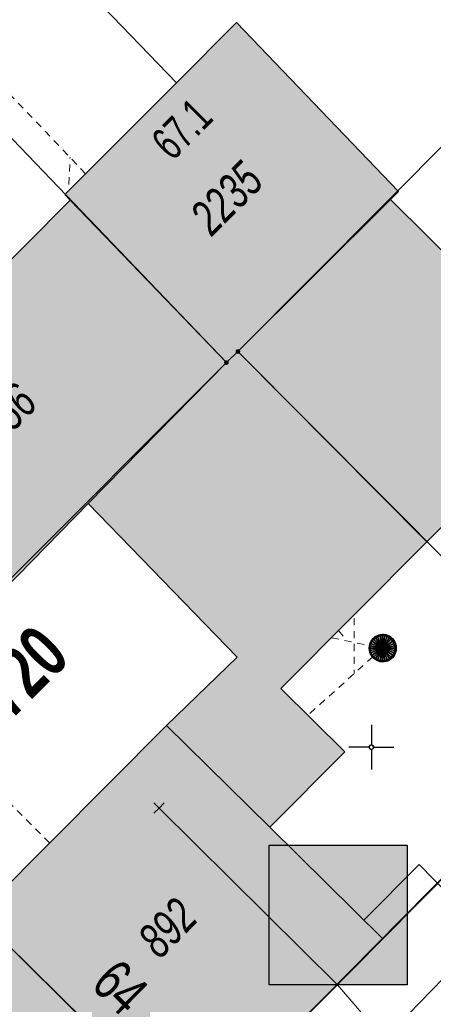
# Model space of a CAD drawing. Header units: metres. Extents: x 2695560 to 2696939, y 1260491 to 1262050.
# Tile 381 of 656: x 2695841 to 2695853, y 1261068 to 1261095. Entities that reach past the tile are written whole.
import ezdxf

# ---------------------------------------------------------------- set-up
doc = ezdxf.new("R2010")
doc.units = ezdxf.units.M
doc.linetypes.add('AUSGEZOGEN', pattern=[0])
doc.linetypes.add('VERDECKT2_S2', pattern=[0.36, 0.2, -0.16])
for name, color, linetype in [('XR$1$AV_Gebäudeflächen (BB)', 7, 'AUSGEZOGEN'), ('XR$1$AV_Grenzpunkte', 7, 'AUSGEZOGEN'), ('XR$1$AV_Grundstück-Nr.', 7, 'AUSGEZOGEN'), ('XR$1$AV_Haus-Nr.', 7, 'AUSGEZOGEN'), ('XR$1$AV_Koordinatennetzpunkte', 7, 'AUSGEZOGEN'), ('XR$1$AV_Linien (BB)', 7, 'AUSGEZOGEN'), ('XR$1$AV_Linien (EO)', 7, 'AUSGEZOGEN'), ('XR$1$AV_Versicherung-Nr.', 7, 'AUSGEZOGEN'), ('XR$1$AW_LK_Schachtdeckel', 24, 'AUSGEZOGEN'), ('XR$1$Liegenschaftsgrenzen', 7, 'AUSGEZOGEN'), ('XR$1$PFAV', 255, 'AUSGEZOGEN'), ('XR$1$PFAW', 255, 'AUSGEZOGEN')]:
    doc.layers.add(name, color=color, linetype=linetype)
for name, color, linetype, lineweight in [('XR$2$ABW-Linie-R-ungenau', 4, 'VERDECKT2_S2', 18), ('XR$2$ABW-Punkt', 6, 'AUSGEZOGEN', 18), ('XR$2$KOM-Linie-U-genau', 91, 'AUSGEZOGEN', 18), ('XR$2$KOM-Punkt-U', 91, 'AUSGEZOGEN', 18), ('XR$2$WAS-Linie-ungenau', 5, 'VERDECKT2_S2', 18)]:
    doc.layers.add(name, color=color, linetype=linetype, lineweight=lineweight)
doc.styles.add('ARIAL', font='arial.ttf')

# ---------------------------------------------------------------- blocks, each defined once
blk = doc.blocks.new('BWAV20')
at = {"true_color": 0x000000, "transparency": 33554687}
blk.add_hatch(color=18, dxfattribs=at).paths.add_polyline_path([(0.167, 0), (0.163, 0.034), (0.153, 0.066), (0.137, 0.095), (0.115, 0.121), (0.088, 0.141), (0.058, 0.156), (0.025, 0.165), (-0.008, 0.166), (-0.042, 0.161), (-0.073, 0.15), (-0.102, 0.132), (-0.126, 0.109), (-0.146, 0.081), (-0.159, 0.05), (-0.166, 0.017), (-0.166, -0.017), (-0.159, -0.05), (-0.146, -0.081), (-0.126, -0.109), (-0.102, -0.132), (-0.073, -0.15), (-0.042, -0.161), (-0.008, -0.166), (0.025, -0.165), (0.058, -0.156), (0.088, -0.141), (0.115, -0.121), (0.137, -0.095), (0.153, -0.066), (0.163, -0.034)])
at = {"layer": 'XR$1$PFAV', "transparency": 33554687}
blk.add_hatch(color=7, dxfattribs=at).paths.add_polyline_path([(0.5, 0), (0.49, 0.101), (0.459, 0.197), (0.41, 0.286), (0.344, 0.362), (0.264, 0.424), (0.174, 0.469), (0.076, 0.494), (-0.025, 0.499), (-0.125, 0.484), (-0.22, 0.449), (-0.306, 0.395), (-0.379, 0.326), (-0.437, 0.243), (-0.477, 0.15), (-0.497, 0.051), (-0.497, -0.051), (-0.477, -0.15), (-0.437, -0.243), (-0.379, -0.326), (-0.306, -0.395), (-0.22, -0.449), (-0.125, -0.484), (-0.025, -0.499), (0.076, -0.494), (0.174, -0.469), (0.264, -0.424), (0.344, -0.362), (0.41, -0.286), (0.459, -0.197), (0.49, -0.101)])
blk = doc.blocks.new('BAV2041')
at = {"color": 7, "transparency": 33554687}
for p, q in [((0, 0.5), (0, 0.05)), ((-0.05, 0), (-0.5, 0)), ((0.05, 0), (0.5, 0)), ((0, -0.05), (0, -0.5))]:
    blk.add_line(p, q, dxfattribs=at)
blk.add_circle((0, 0), 0.05, dxfattribs=at)
for start, end in [(90, 270), (270, 90)]:
    blk.add_arc((0, 0), 0.05, start, end, dxfattribs=at)
blk = doc.blocks.new('BAW2088')
at = {"layer": 'XR$1$PFAW', "transparency": 33554687}
blk.add_hatch(color=253, dxfattribs=at).paths.add_polyline_path([(0.51, 0), (0.5, 0.101), (0.47, 0.197), (0.421, 0.286), (0.355, 0.362), (0.275, 0.424), (0.184, 0.469), (0.086, 0.494), (-0.015, 0.499), (-0.115, 0.484), (-0.21, 0.449), (-0.296, 0.395), (-0.369, 0.326), (-0.427, 0.243), (-0.467, 0.15), (-0.487, 0.051), (-0.487, -0.051), (-0.467, -0.15), (-0.427, -0.243), (-0.369, -0.326), (-0.296, -0.395), (-0.21, -0.449), (-0.115, -0.484), (-0.015, -0.499), (0.086, -0.494), (0.184, -0.469), (0.275, -0.424), (0.355, -0.362), (0.421, -0.286), (0.47, -0.197), (0.5, -0.101)])
at = {"transparency": 33554687}
for start, end in [(91.1948, 268.8052), (268.8052, 91.1948)]:
    blk.add_arc((0.01, 0), 0.5, start, end, dxfattribs=at)
at = {"layer": 'XR$1$PFAW', "transparency": 33554687}
blk.add_circle((0.01, 0), 0.5, dxfattribs=at)
blk = doc.blocks.new('KOM-UNBEKANNT-U')
at = {"layer": 'XR$2$KOM-Punkt-U', "linetype": 'AUSGEZOGEN', "lineweight": 20, "transparency": 33554687}
for p, q in [((0, 0, 2500), (-141, 141, 2500)), ((-141, -141, 2500), (0, 0, 2500)), ((0, 0, 2500), (141, 141, 2500)), ((141, -141, 2500), (0, 0, 2500))]:
    blk.add_line(p, q, dxfattribs=at)
blk = doc.blocks.new('ABW-SCHLAMMSAMMLER_RUND')
at = {"layer": 'XR$2$ABW-Punkt', "linetype": 'AUSGEZOGEN', "lineweight": 13, "transparency": 33554687}
for p, q in [((-70, 75, 2500), (70, 75, 2500)), ((-70, -75, 2500), (70, -75, 2500))]:
    blk.add_line(p, q, dxfattribs=at)
blk.add_polyline3d([(90, 0, 2500), (0, 0, 2500), (-90, 0, 2500)], dxfattribs=at)
at = {"layer": 'XR$2$ABW-Punkt', "linetype": 'AUSGEZOGEN', "lineweight": 25, "transparency": 33554687}
for points in [[(-147, 29, 2500), (0, 0, 2500), (-150, 0, 2500)], [(-147, 29), (0, 0), (-150, 0)], [(-147, 29, 2500), (-147, 29), (-150, 0), (-150, 0, 2500)], [(-150, 0, 2500), (0, 0, 2500), (-147, -29, 2500)], [(-150, 0), (0, 0), (-147, -29)], [(-139, 57, 2500), (0, 0, 2500), (-147, 29, 2500)], [(-139, 57), (0, 0), (-147, 29)], [(-139, 57, 2500), (-139, 57), (-147, 29), (-147, 29, 2500)], [(-147, -29, 2500), (0, 0, 2500), (-139, -57, 2500)], [(-147, -29), (0, 0), (-139, -57)], [(-125, 83, 2500), (0, 0, 2500), (-139, 57, 2500)], [(-125, 83), (0, 0), (-139, 57)], [(-125, 83, 2500), (-125, 83), (-139, 57), (-139, 57, 2500)], [(-139, -57, 2500), (0, 0, 2500), (-125, -83, 2500)], [(-139, -57), (0, 0), (-125, -83)], [(-106, 106, 2500), (0, 0, 2500), (-125, 83, 2500)], [(-106, 106), (0, 0), (-125, 83)], [(-106, 106, 2500), (-106, 106), (-125, 83), (-125, 83, 2500)], [(-125, -83, 2500), (0, 0, 2500), (-106, -106, 2500)], [(-125, -83), (0, 0), (-106, -106)], [(-83, 125, 2500), (0, 0, 2500), (-106, 106, 2500)], [(-83, 125), (0, 0), (-106, 106)], [(-83, 125, 2500), (-83, 125), (-106, 106), (-106, 106, 2500)], [(-106, -106, 2500), (0, 0, 2500), (-83, -125, 2500)], [(-106, -106), (0, 0), (-83, -125)], [(-57, 139, 2500), (0, 0, 2500), (-83, 125, 2500)], [(-57, 139), (0, 0), (-83, 125)], [(-57, 139, 2500), (-57, 139), (-83, 125), (-83, 125, 2500)], [(-83, -125, 2500), (0, 0, 2500), (-57, -139, 2500)], [(-83, -125), (0, 0), (-57, -139)], [(-29, 147, 2500), (0, 0, 2500), (-57, 139, 2500)], [(-29, 147), (0, 0), (-57, 139)], [(-29, 147, 2500), (-29, 147), (-57, 139), (-57, 139, 2500)], [(-57, -139, 2500), (0, 0, 2500), (-29, -147, 2500)], [(-57, -139), (0, 0), (-29, -147)], [(0, 150, 2500), (0, 0, 2500), (-29, 147, 2500)], [(0, 150), (0, 0), (-29, 147)], [(0, 150, 2500), (0, 150), (-29, 147), (-29, 147, 2500)], [(-29, -147, 2500), (0, 0, 2500), (0, -150, 2500)], [(-29, -147), (0, 0), (0, -150)], [(29, 147, 2500), (0, 0, 2500), (0, 150, 2500)], [(29, 147), (0, 0), (0, 150)], [(29, 147, 2500), (29, 147), (0, 150), (0, 150, 2500)], [(57, 139, 2500), (0, 0, 2500), (29, 147, 2500)], [(57, 139), (0, 0), (29, 147)], [(83, 125, 2500), (0, 0, 2500), (57, 139, 2500)], [(83, 125), (0, 0), (57, 139)], [(106, 106, 2500), (0, 0, 2500), (83, 125, 2500)], [(106, 106), (0, 0), (83, 125)], [(125, 83, 2500), (0, 0, 2500), (106, 106, 2500)], [(125, 83), (0, 0), (106, 106)], [(139, 57, 2500), (0, 0, 2500), (125, 83, 2500)], [(139, 57), (0, 0), (125, 83)], [(147, 29, 2500), (0, 0, 2500), (139, 57, 2500)], [(147, 29), (0, 0), (139, 57)], [(150, 0, 2500), (0, 0, 2500), (147, 29, 2500)], [(150, 0), (0, 0), (147, 29)], [(0, -150, 2500), (0, 0, 2500), (29, -147, 2500)], [(29, -147, 2500), (0, 0, 2500), (57, -139, 2500)], [(57, -139, 2500), (0, 0, 2500), (83, -125, 2500)], [(83, -125, 2500), (0, 0, 2500), (106, -106, 2500)], [(106, -106, 2500), (0, 0, 2500), (125, -83, 2500)], [(125, -83, 2500), (0, 0, 2500), (139, -57, 2500)], [(139, -57, 2500), (0, 0, 2500), (147, -29, 2500)], [(147, -29, 2500), (0, 0, 2500), (150, 0, 2500)], [(0, -150), (0, 0), (29, -147)], [(29, -147), (0, 0), (57, -139)], [(57, -139), (0, 0), (83, -125)], [(83, -125), (0, 0), (106, -106)], [(106, -106), (0, 0), (125, -83)], [(125, -83), (0, 0), (139, -57)], [(139, -57), (0, 0), (147, -29)], [(147, -29), (0, 0), (150, 0)], [(57, 139, 2500), (57, 139), (29, 147), (29, 147, 2500)], [(83, 125, 2500), (83, 125), (57, 139), (57, 139, 2500)], [(106, 106, 2500), (106, 106), (83, 125), (83, 125, 2500)], [(125, 83, 2500), (125, 83), (106, 106), (106, 106, 2500)], [(139, 57, 2500), (139, 57), (125, 83), (125, 83, 2500)], [(147, 29, 2500), (147, 29), (139, 57), (139, 57, 2500)], [(150, 0, 2500), (150, 0), (147, 29), (147, 29, 2500)], [(-150, 0, 2500), (-150, 0), (-147, -29), (-147, -29, 2500)], [(-147, -29, 2500), (-147, -29), (-139, -57), (-139, -57, 2500)], [(-139, -57, 2500), (-139, -57), (-125, -83), (-125, -83, 2500)], [(-125, -83, 2500), (-125, -83), (-106, -106), (-106, -106, 2500)], [(-106, -106, 2500), (-106, -106), (-83, -125), (-83, -125, 2500)], [(-83, -125, 2500), (-83, -125), (-57, -139), (-57, -139, 2500)], [(-57, -139, 2500), (-57, -139), (-29, -147), (-29, -147, 2500)], [(-29, -147, 2500), (-29, -147), (0, -150), (0, -150, 2500)], [(0, -150, 2500), (0, -150), (29, -147), (29, -147, 2500)], [(29, -147, 2500), (29, -147), (57, -139), (57, -139, 2500)], [(57, -139, 2500), (57, -139), (83, -125), (83, -125, 2500)], [(83, -125, 2500), (83, -125), (106, -106), (106, -106, 2500)], [(106, -106, 2500), (106, -106), (125, -83), (125, -83, 2500)], [(125, -83, 2500), (125, -83), (139, -57), (139, -57, 2500)], [(139, -57, 2500), (139, -57), (147, -29), (147, -29, 2500)], [(147, -29, 2500), (147, -29), (150, 0), (150, 0, 2500)]]:
    blk.add_3dface(points, dxfattribs=at)
blk = doc.blocks.new('ABW-DECKEL')
at = {"layer": 'XR$2$ABW-Punkt', "linetype": 'AUSGEZOGEN', "lineweight": 25, "transparency": 33554687}
for points in [[(-194, 291, 2500), (0, 0, 2500), (-247, 247, 2500)], [(-194, 291), (0, 0), (-247, 247)], [(-194, 291, 2500), (-194, 291), (-247, 247), (-247, 247, 2500)], [(-134, 323, 2500), (0, 0, 2500), (-194, 291, 2500)], [(-134, 323), (0, 0), (-194, 291)], [(-134, 323, 2500), (-134, 323), (-194, 291), (-194, 291, 2500)], [(-68, 343, 2500), (0, 0, 2500), (-134, 323, 2500)], [(-68, 343), (0, 0), (-134, 323)], [(-68, 343, 2500), (-68, 343), (-134, 323), (-134, 323, 2500)], [(0, 350, 2500), (0, 0, 2500), (-68, 343, 2500)], [(0, 350), (0, 0), (-68, 343)], [(0, 350, 2500), (0, 350), (-68, 343), (-68, 343, 2500)], [(68, 343, 2500), (0, 0, 2500), (0, 350, 2500)], [(68, 343), (0, 0), (0, 350)], [(68, 343, 2500), (68, 343), (0, 350), (0, 350, 2500)], [(134, 323, 2500), (0, 0, 2500), (68, 343, 2500)], [(134, 323), (0, 0), (68, 343)], [(194, 291, 2500), (0, 0, 2500), (134, 323, 2500)], [(194, 291), (0, 0), (134, 323)], [(247, 247, 2500), (0, 0, 2500), (194, 291, 2500)], [(247, 247), (0, 0), (194, 291)], [(134, 323, 2500), (134, 323), (68, 343), (68, 343, 2500)], [(194, 291, 2500), (194, 291), (134, 323), (134, 323, 2500)], [(247, 247, 2500), (247, 247), (194, 291), (194, 291, 2500)], [(-343, 68, 2500), (0, 0, 2500), (-350, 0, 2500)], [(-343, 68), (0, 0), (-350, 0)], [(-343, 68, 2500), (-343, 68), (-350, 0), (-350, 0, 2500)], [(-350, 0, 2500), (0, 0, 2500), (-343, -68, 2500)], [(-350, 0), (0, 0), (-343, -68)], [(-323, 134, 2500), (0, 0, 2500), (-343, 68, 2500)], [(-323, 134), (0, 0), (-343, 68)], [(-323, 134, 2500), (-323, 134), (-343, 68), (-343, 68, 2500)], [(-343, -68, 2500), (0, 0, 2500), (-323, -134, 2500)], [(-343, -68), (0, 0), (-323, -134)], [(-291, 194, 2500), (0, 0, 2500), (-323, 134, 2500)], [(-291, 194), (0, 0), (-323, 134)], [(-291, 194, 2500), (-291, 194), (-323, 134), (-323, 134, 2500)], [(-323, -134, 2500), (0, 0, 2500), (-291, -194, 2500)], [(-323, -134), (0, 0), (-291, -194)], [(-247, 247, 2500), (0, 0, 2500), (-291, 194, 2500)], [(-247, 247), (0, 0), (-291, 194)], [(-247, 247, 2500), (-247, 247), (-291, 194), (-291, 194, 2500)], [(-291, -194, 2500), (0, 0, 2500), (-247, -247, 2500)], [(-291, -194), (0, 0), (-247, -247)], [(-247, -247, 2500), (0, 0, 2500), (-194, -291, 2500)], [(-247, -247), (0, 0), (-194, -291)], [(-194, -291, 2500), (0, 0, 2500), (-134, -323, 2500)], [(-194, -291), (0, 0), (-134, -323)], [(-134, -323, 2500), (0, 0, 2500), (-68, -343, 2500)], [(-134, -323), (0, 0), (-68, -343)], [(-68, -343, 2500), (0, 0, 2500), (0, -350, 2500)], [(-68, -343), (0, 0), (0, -350)], [(291, 194, 2500), (0, 0, 2500), (247, 247, 2500)], [(291, 194), (0, 0), (247, 247)], [(323, 134, 2500), (0, 0, 2500), (291, 194, 2500)], [(323, 134), (0, 0), (291, 194)], [(343, 68, 2500), (0, 0, 2500), (323, 134, 2500)], [(343, 68), (0, 0), (323, 134)], [(350, 0, 2500), (0, 0, 2500), (343, 68, 2500)], [(350, 0), (0, 0), (343, 68)], [(0, -350, 2500), (0, 0, 2500), (68, -343, 2500)], [(68, -343, 2500), (0, 0, 2500), (134, -323, 2500)], [(134, -323, 2500), (0, 0, 2500), (194, -291, 2500)], [(194, -291, 2500), (0, 0, 2500), (247, -247, 2500)], [(247, -247, 2500), (0, 0, 2500), (291, -194, 2500)], [(291, -194, 2500), (0, 0, 2500), (323, -134, 2500)], [(323, -134, 2500), (0, 0, 2500), (343, -68, 2500)], [(343, -68, 2500), (0, 0, 2500), (350, 0, 2500)], [(0, -350), (0, 0), (68, -343)], [(68, -343), (0, 0), (134, -323)], [(134, -323), (0, 0), (194, -291)], [(194, -291), (0, 0), (247, -247)], [(247, -247), (0, 0), (291, -194)], [(291, -194), (0, 0), (323, -134)], [(323, -134), (0, 0), (343, -68)], [(343, -68), (0, 0), (350, 0)], [(291, 194, 2500), (291, 194), (247, 247), (247, 247, 2500)], [(323, 134, 2500), (323, 134), (291, 194), (291, 194, 2500)], [(343, 68, 2500), (343, 68), (323, 134), (323, 134, 2500)], [(350, 0, 2500), (350, 0), (343, 68), (343, 68, 2500)], [(-350, 0, 2500), (-350, 0), (-343, -68), (-343, -68, 2500)], [(-343, -68, 2500), (-343, -68), (-323, -134), (-323, -134, 2500)], [(-323, -134, 2500), (-323, -134), (-291, -194), (-291, -194, 2500)], [(-291, -194, 2500), (-291, -194), (-247, -247), (-247, -247, 2500)], [(-247, -247, 2500), (-247, -247), (-194, -291), (-194, -291, 2500)], [(194, -291, 2500), (194, -291), (247, -247), (247, -247, 2500)], [(247, -247, 2500), (247, -247), (291, -194), (291, -194, 2500)], [(291, -194, 2500), (291, -194), (323, -134), (323, -134, 2500)], [(323, -134, 2500), (323, -134), (343, -68), (343, -68, 2500)], [(343, -68, 2500), (343, -68), (350, 0), (350, 0, 2500)], [(-194, -291, 2500), (-194, -291), (-134, -323), (-134, -323, 2500)], [(-134, -323, 2500), (-134, -323), (-68, -343), (-68, -343, 2500)], [(-68, -343, 2500), (-68, -343), (0, -350), (0, -350, 2500)], [(0, -350, 2500), (0, -350), (68, -343), (68, -343, 2500)], [(68, -343, 2500), (68, -343), (134, -323), (134, -323, 2500)], [(134, -323, 2500), (134, -323), (194, -291), (194, -291, 2500)]]:
    blk.add_3dface(points, dxfattribs=at)

msp = doc.modelspace()

# ---------------------------------------------------------------- hatches: boundary and pattern name
at = {"transparency": 33554687}
msp.add_hatch(color=7, dxfattribs=at).paths.add_polyline_path([(2695848.118, 1261072.08), (2695848.118, 1261068.179), (2695851.967, 1261068.179), (2695851.967, 1261072.08)])
at = {"layer": 'XR$1$AV_Gebäudeflächen (BB)', "true_color": 0xd2d2d2, "transparency": 33554687}
for points in [[(2695846.93, 1261085.54), (2695847.25, 1261085.85), (2695851.505, 1261090.093), (2695851.725, 1261090.312), (2695847.21, 1261095.026), (2695845.534, 1261093.343), (2695842.43, 1261090.227), (2695842.575, 1261090.076)], [(2695847.25, 1261085.85), (2695852.519, 1261080.544), (2695856.626, 1261084.679), (2695858.416, 1261082.902), (2695860.444, 1261084.944), (2695863.516, 1261081.836), (2695868.765, 1261087.09), (2695862.815, 1261093.1), (2695862.781, 1261093.065), (2695862.438, 1261093.401), (2695862.018, 1261092.973), (2695862.36, 1261092.636), (2695857.582, 1261087.838), (2695855.742, 1261085.89), (2695851.505, 1261090.093)], [(2695843.081, 1261081.608), (2695846.93, 1261085.54), (2695842.575, 1261090.076), (2695835.078, 1261082.523), (2695834.669, 1261082.948), (2695832.226, 1261080.485), (2695834.56, 1261078.04), (2695837.01, 1261080.51), (2695839.555, 1261078.007)], [(2695839.99, 1261070.12), (2695846.03, 1261064.16), (2695851.29, 1261069.464), (2695848.137, 1261072.576), (2695850.228, 1261074.682), (2695848.45, 1261076.448), (2695852.519, 1261080.544), (2695847.25, 1261085.85), (2695846.93, 1261085.54), (2695843.081, 1261081.608), (2695847.229, 1261077.319), (2695845.26, 1261075.415), (2695840.415, 1261070.543), (2695840.063, 1261070.897), (2695839.673, 1261070.51), (2695840.025, 1261070.155)], [(2695846.03, 1261064.16), (2695839.99, 1261070.12), (2695834.751, 1261064.857), (2695840.815, 1261058.899)]]:
    msp.add_hatch(color=254, dxfattribs=at).paths.add_polyline_path(points)

# ---------------------------------------------------------------- linework, layer by layer
at = {"color": 24, "lineweight": -3, "transparency": 33554687}
msp.add_lwpolyline([(2695848.118, 1261072.08), (2695851.967, 1261072.08), (2695851.967, 1261068.179), (2695848.118, 1261068.179), (2695848.118, 1261072.08)], close=True, dxfattribs=at)
at = {"layer": 'XR$1$AV_Linien (BB)', "color": 7, "linetype": 'AUSGEZOGEN', "transparency": 33554687}
for p, q in [((2695840.747, 1261098.335), (2695845.534, 1261093.343)), ((2695842.575, 1261090.076), (2695846.93, 1261085.54)), ((2695851.505, 1261090.093), (2695847.25, 1261085.85)), ((2695846.93, 1261085.54), (2695847.25, 1261085.85)), ((2695847.25, 1261085.85), (2695852.519, 1261080.544)), ((2695843.081, 1261081.608), (2695846.93, 1261085.54)), ((2695851.29, 1261069.464), (2695863.516, 1261081.836)), ((2695839.99, 1261070.12), (2695846.03, 1261064.16)), ((2695851.29, 1261069.464), (2695846.03, 1261064.16))]:
    msp.add_line(p, q, dxfattribs=at)
for points in [[(2695845.534, 1261093.343), (2695847.21, 1261095.026), (2695851.725, 1261090.312), (2695851.505, 1261090.093)], [(2695842.575, 1261090.076), (2695842.43, 1261090.227), (2695845.534, 1261093.343)], [(2695851.505, 1261090.093), (2695855.742, 1261085.89), (2695857.582, 1261087.838), (2695862.36, 1261092.636), (2695862.018, 1261092.973), (2695862.438, 1261093.401), (2695862.781, 1261093.065), (2695862.815, 1261093.1)], [(2695832.226, 1261080.485), (2695834.669, 1261082.948), (2695835.078, 1261082.523), (2695842.575, 1261090.076)], [(2695863.516, 1261081.836), (2695860.444, 1261084.944), (2695858.416, 1261082.902), (2695856.626, 1261084.679), (2695852.519, 1261080.544)], [(2695843.081, 1261081.608), (2695839.555, 1261078.007), (2695837.01, 1261080.51), (2695834.56, 1261078.04)], [(2695839.99, 1261070.12), (2695840.025, 1261070.155), (2695839.673, 1261070.51), (2695840.063, 1261070.897), (2695840.415, 1261070.543), (2695845.26, 1261075.415), (2695847.229, 1261077.319), (2695843.081, 1261081.608)], [(2695852.519, 1261080.544), (2695848.45, 1261076.448), (2695850.228, 1261074.682), (2695848.137, 1261072.576), (2695851.29, 1261069.464)]]:
    msp.add_lwpolyline(points, dxfattribs=at)
at = {"layer": 'XR$1$AV_Linien (EO)', "color": 7, "linetype": 'AUSGEZOGEN', "transparency": 33554687}
msp.add_line((2695845.26, 1261075.415), (2695848.137, 1261072.576), dxfattribs=at)
at = {"layer": 'XR$1$Liegenschaftsgrenzen', "color": 7, "linetype": 'AUSGEZOGEN', "transparency": 33554687}
for p, q in [((2695846.93, 1261085.54), (2695829.98, 1261103.24)), ((2695847.25, 1261085.85), (2695858.65, 1261097.33)), ((2695847.25, 1261085.85), (2695846.93, 1261085.54)), ((2695857.37, 1261075.66), (2695847.25, 1261085.85)), ((2695839.46, 1261078.06), (2695846.93, 1261085.54)), ((2695857.37, 1261075.66), (2695846.03, 1261064.16))]:
    msp.add_line(p, q, dxfattribs=at)
msp.add_lwpolyline([(2695835.7, 1261074.28), (2695839.99, 1261070.12), (2695846.03, 1261064.16)], dxfattribs=at)
at = {"layer": 'XR$2$ABW-Linie-R-ungenau', "linetype": 'VERDECKT2_S2', "transparency": 33554687}
for p, q in [((2695843.005, 1261090.811), (2695836.872, 1261097.249)), ((2695842.54, 1261090.511), (2695842.572, 1261091.27)), ((2695850.485, 1261078.412), (2695850.492, 1261076.865)), ((2695850.058, 1261078.059), (2695850.285, 1261077.782)), ((2695849.868, 1261077.861), (2695851.278, 1261077.573)), ((2695851.278, 1261077.573), (2695849.2, 1261075.702))]:
    msp.add_line(p, q, dxfattribs=at)
at = {"layer": 'XR$2$KOM-Linie-U-genau', "linetype": 'AUSGEZOGEN', "transparency": 33554687}
for p, q in [((2695850.023, 1261068.185), (2695845.052, 1261073.114)), ((2695853.775, 1261069.191), (2695851.32, 1261066.663)), ((2695850.477, 1261067.652), (2695850.023, 1261068.185)), ((2695851.32, 1261066.663), (2695850.477, 1261067.652))]:
    msp.add_line(p, q, dxfattribs=at)
msp.add_lwpolyline([(2695853.546, 1261070.265), (2695852.299, 1261071.534), (2695850.762, 1261069.984)], dxfattribs=at)
at = {"layer": 'XR$2$WAS-Linie-ungenau', "linetype": 'VERDECKT2_S2', "transparency": 33554687}
msp.add_lwpolyline([(2695842.002, 1261072.138), (2695839.464, 1261074.688), (2695837.871, 1261073.201)], dxfattribs=at)

# ---------------------------------------------------------------- block references
at = {"layer": 'XR$1$AV_Grenzpunkte', "color": 7, "linetype": 'AUSGEZOGEN', "lineweight": -3, "transparency": 33554687, "xscale": 0.3899999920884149, "yscale": 0.3899999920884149}
for p in [(2695847.25, 1261085.85), (2695846.93, 1261085.54)]:
    msp.add_blockref('BWAV20', p, dxfattribs=at)
at = {"layer": 'XR$1$AV_Koordinatennetzpunkte', "color": 7, "linetype": 'AUSGEZOGEN', "lineweight": -3, "transparency": 33554687, "xscale": 1.25, "yscale": 1.25}
msp.add_blockref('BAV2041', (2695850.97, 1261074.81), dxfattribs=at)
at = {"layer": 'XR$1$AW_LK_Schachtdeckel', "color": 24, "linetype": 'AUSGEZOGEN', "lineweight": -3, "transparency": 33554687, "xscale": 0.7578193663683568, "yscale": 0.7578193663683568}
msp.add_blockref('BAW2088', (2695851.278, 1261077.574), dxfattribs=at)
at = {"layer": 'XR$2$ABW-Punkt', "color": 6, "linetype": 'AUSGEZOGEN', "lineweight": 18, "transparency": 33554687, "xscale": 0.001, "yscale": 0.001, "zscale": 0.001, "rotation": 360}
for name in ['ABW-DECKEL', 'ABW-SCHLAMMSAMMLER_RUND']:
    msp.add_blockref(name, (2695851.278, 1261077.573), dxfattribs=at)
at = {"layer": 'XR$2$KOM-Punkt-U', "color": 91, "linetype": 'AUSGEZOGEN', "lineweight": 18, "transparency": 33554687, "xscale": 0.001, "yscale": 0.001, "zscale": 0.001}
msp.add_blockref('KOM-UNBEKANNT-U', (2695845.052, 1261073.114), dxfattribs=at)

# ---------------------------------------------------------------- texts
at = {"layer": 'XR$1$AV_Grundstück-Nr.', "color": 7, "transparency": 33554687, "insert": (2695840.547, 1261076.2), "char_height": 1.48491, "width": 4.98214, "attachment_point": 5, "rotation": 45.0801, "style": 'ARIAL'}
msp.add_mtext('\\A1;{\\fArial|i0|b1;\\H1.484908;\\W0.700000;\\C7;1/4720}\\P', dxfattribs=at)
at = {"layer": 'XR$1$AV_Haus-Nr.', "color": 7, "transparency": 33554687, "style": 'ARIAL'}
for s, insert, char_height, width, attachment_point, rotation in [('\\W0.66;67.1', (2695845.357, 1261092.388), 0.92968, 2.03566, 2, 45.1134), ('\\W0.70;64', (2695843.555, 1261067.691), 1.1621, 1.68109, 8, 315.3825)]:
    msp.add_mtext(s, dxfattribs=dict(at, insert=insert, char_height=char_height, width=width, attachment_point=attachment_point, rotation=rotation))
at = {"layer": 'XR$1$AV_Versicherung-Nr.', "color": 7, "transparency": 33554687, "char_height": 0.96842, "attachment_point": 5, "style": 'ARIAL'}
for s, insert, width, rotation in [('\\A1;{\\fArial|i1|b0;\\H0.968418;\\W0.700000;\\C7;2235}\\P', (2695846.933, 1261090.127), 2.46457, 44.9163), ('\\A1;{\\fArial|i1|b0;\\H0.968418;\\W0.700000;\\C7;1856}\\P', (2695840.639, 1261083.931), 2.45636, 45.6093), ('\\A1;{\\fArial|i1|b0;\\H0.968418;\\W0.700000;\\C7;892}\\P', (2695845.289, 1261069.767), 1.93301, 45.2385)]:
    msp.add_mtext(s, dxfattribs=dict(at, insert=insert, width=width, rotation=rotation))

doc.saveas('drawing.dxf')
